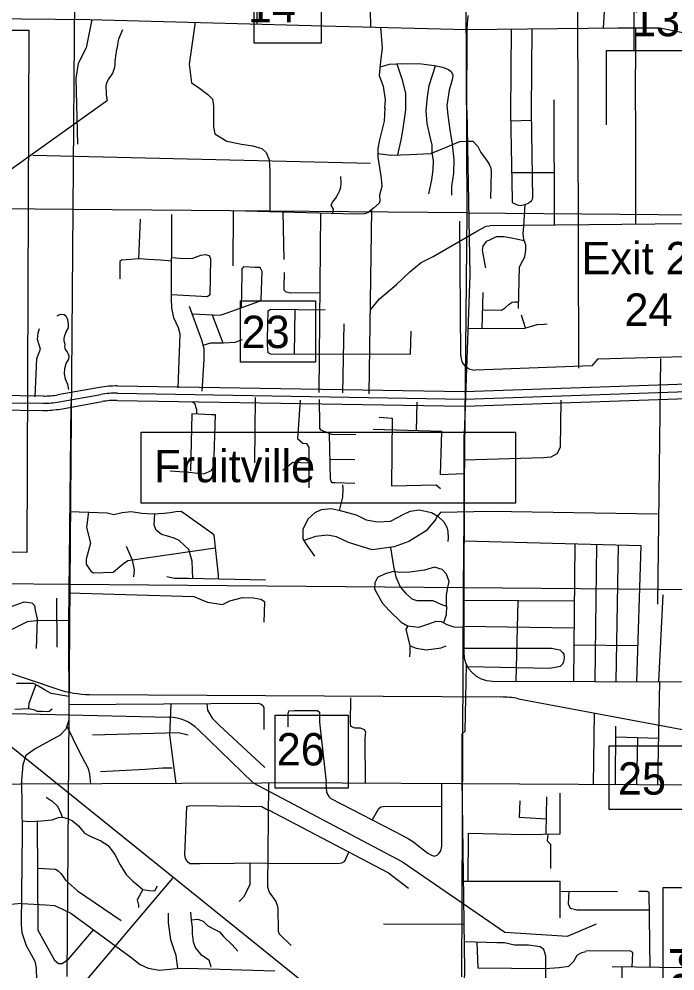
# Model space of a CAD drawing. Extents: x 408847 to 817539, y 923858 to 1151780.
# Drawn here: x 499357 to 508483, y 1084288 to 1097521 of the extents above; entities that cross this region are included whole.
import ezdxf

# ---------------------------------------------------------------- set-up
doc = ezdxf.new("R2010")
doc.units = 0
for name, color, linetype in [('Cities Incorporated Area', 7, 'Continuous'), ('Interstates Related Text', 7, 'Continuous'), ('Level 11', 7, 'Continuous'), ('Level 12', 7, 'Continuous'), ('Level 3', 7, 'Continuous'), ('Level 39', 7, 'Continuous'), ('Level 43', 7, 'Continuous'), ('Local Roads Improved', 7, 'Continuous'), ('Local Roads Paved', 7, 'Continuous'), ('Masks for Road Features', 7, 'Continuous'), ('Masks for Text', 7, 'Continuous'), ('Narrow River Creek and Branch and Slough', 7, 'Continuous'), ('Section Lines', 7, 'Continuous'), ('State Route Divided Highway Outline and Fill', 7, 'Continuous')]:
    doc.layers.add(name, color=color, linetype=linetype)

msp = doc.modelspace()

# ---------------------------------------------------------------- linework, layer by layer
at = {"layer": 'Cities Incorporated Area'}
for p, q in [((499069, 1097364), (499493, 1097368)), ((499493, 1097368), (499465, 1090104)), ((499465, 1090104), (496882, 1090160))]:
    msp.add_line(p, q, dxfattribs=at)
at = {"layer": 'Level 12'}
for p, q in [((507145, 1092668), (507128, 1098248)), ((499548, 1095629), (504247, 1095519)), ((508280, 1092800), (508241, 1089385))]:
    msp.add_line(p, q, dxfattribs=at)
at = {"layer": 'Level 3'}
for p, q in [((496513, 1089349), (499897, 1088206)), ((500337, 1088132), (506055, 1088097)), ((506304, 1088073), (510225, 1087339))]:
    msp.add_line(p, q, dxfattribs=at)
for centre, start, end in [((500346, 1089532), 251.3297, 269.6466), ((506047, 1086697), 79.4009, 89.6466)]:
    msp.add_arc(centre, 1400, start, end, dxfattribs=at)
at = {"layer": 'Local Roads Improved'}
for p, q in [((508239, 1090640), (505916, 1090675)), ((505558, 1084304), (505524, 1086953)), ((505538, 1083328), (505558, 1084304))]:
    msp.add_line(p, q, dxfattribs=at)
for points in [[(503102, 1098217), (502989, 1098217), (502889, 1098198), (502795, 1098148), (502745, 1098092), (502695, 1097942), (502664, 1097798), (502664, 1097452)], [(504253, 1097410), (504244, 1097894), (504244, 1097951), (504181, 1098032), (504031, 1098113), (503950, 1098107), (503850, 1098101), (503731, 1098013), (503618, 1097982)], [(505916, 1090675), (505220, 1090663), (505166, 1090597), (505154, 1090567), (505022, 1090405), (504781, 1090260), (504577, 1090182), (504271, 1090140), (503941, 1090242), (503773, 1090321), (503647, 1090345), (503484, 1090327), (503322, 1090273)], [(505524, 1086953), (505520, 1087584), (505562, 1087620), (505581, 1088549)]]:
    msp.add_lwpolyline(points, dxfattribs=at)
at = {"layer": 'Local Roads Paved'}
for p, q in [((506203, 1097384), (506196, 1096224)), ((506490, 1097387), (506484, 1096243)), ((507936, 1097401), (507930, 1096249)), ((506797, 1096398), (506804, 1094658)), ((505586, 1096255), (505628, 1093969)), ((507933, 1096245), (507933, 1094677)), ((506196, 1096106), (506487, 1096113)), ((506804, 1095382), (506220, 1095382)), ((506379, 1094638), (506399, 1094946)), ((502338, 1094853), (502332, 1094090)), ((503028, 1094834), (503040, 1094180)), ((503551, 1094821), (503527, 1092329)), ((504229, 1092311), (504266, 1094872)), ((501023, 1094186), (501047, 1094738)), ((505628, 1093969), (505548, 1091744)), ((505802, 1093221), (505815, 1093718)), ((503190, 1092863), (503198, 1093483)), ((502043, 1093411), (502194, 1093022)), ((506405, 1093229), (506346, 1093405)), ((503863, 1092323), (503881, 1093285)), ((504805, 1092864), (504811, 1093182)), ((502644, 1092259), (502632, 1091352)), ((500080, 1092177), (500044, 1089128)), ((504890, 1092195), (504883, 1091798)), ((501761, 1092034), (501743, 1091240)), ((505544, 1088718), (505548, 1091744)), ((505548, 1091744), (505544, 1088718)), ((503683, 1091403), (504031, 1091396)), ((507091, 1090222), (507071, 1088313)), ((507389, 1090214), (507369, 1088312)), ((507663, 1088310), (507695, 1090205)), ((499878, 1089472), (499884, 1088787)), ((508260, 1088308), (508319, 1089519)), ((505542, 1089441), (507082, 1089431)), ((506274, 1088317), (506301, 1089433)), ((505542, 1089082), (507078, 1089059)), ((507972, 1088810), (507076, 1088817)), ((505942, 1088317), (509570, 1088303)), ((508246, 1086880), (508274, 1088308)), ((507350, 1086878), (507363, 1087870)), ((507656, 1086876), (507662, 1087690)), ((508253, 1087518), (507662, 1087538)), ((507954, 1086874), (507968, 1087527)), ((499391, 1086938), (499400, 1086211)), ((509186, 1086867), (503851, 1086900)), ((506693, 1086191), (506700, 1086707)), ((506885, 1085399), (507682, 1085392)), ((505556, 1084933), (504427, 1084940)), ((505728, 1084689), (505738, 1084332))]:
    msp.add_line(p, q, dxfattribs=at)
for points in [[(507403, 1098058), (507510, 1097863), (507486, 1097399)], [(497010, 1097549), (500342, 1097516), (503765, 1097422)], [(505602, 1097571), (505589, 1097395), (505583, 1096231)], [(500372, 1097515), (500290, 1097120), (500182, 1096904), (500146, 1096700), (500170, 1095781)], [(501810, 1097476), (501725, 1096892), (501755, 1096634), (501851, 1096574), (501983, 1096471), (502049, 1096405), (502061, 1096315), (502061, 1096021), (502079, 1095925), (502248, 1095823), (502452, 1095781), (502608, 1095757), (502734, 1095720), (502794, 1095666), (502836, 1095564), (502842, 1095486), (502848, 1095408), (502848, 1094837)], [(503765, 1097422), (505589, 1097376), (507692, 1097401), (508274, 1097401), (508568, 1097339), (508743, 1097320), (508843, 1097270)], [(504387, 1097407), (504407, 1097120), (504388, 1096932), (504369, 1096738), (504425, 1096588), (504450, 1096400), (504444, 1096281)], [(507936, 1097081), (507525, 1097079), (507525, 1096051)], [(504381, 1096858), (504511, 1096892), (504703, 1096904), (504956, 1096898), (505136, 1096874), (505250, 1096850), (505334, 1096820), (505370, 1096790), (505394, 1096742), (505382, 1096676), (505340, 1096531), (505310, 1096321), (505322, 1096183), (505352, 1095979), (505382, 1095781), (505406, 1095564), (505400, 1095378), (505376, 1095192), (505376, 1095072)], [(504615, 1096898), (504685, 1096688), (504733, 1096489), (504733, 1096261), (504703, 1096033), (504673, 1095859), (504623, 1095632)], [(505058, 1095090), (505100, 1095288), (505118, 1095426), (505124, 1095552), (505106, 1095666), (505106, 1095769), (505076, 1095883), (505034, 1096069), (505022, 1096243), (505040, 1096441), (505064, 1096598), (505151, 1096871)], [(504445, 1096285), (504439, 1096099), (504373, 1095841), (504349, 1095720), (504349, 1095600), (504379, 1095426), (504397, 1095306), (504403, 1095192), (504373, 1095072), (504379, 1094988), (504369, 1094962), (504289, 1094891), (504211, 1094825), (504157, 1094813), (504037, 1094807), (502338, 1094853)], [(506193, 1096225), (506220, 1095003), (506220, 1094970), (506286, 1094937), (506332, 1094930), (506392, 1094943), (506445, 1094963), (506466, 1094979), (506485, 1094996), (506505, 1095030), (506485, 1096245)], [(504349, 1095652), (504535, 1095630), (504794, 1095636), (505082, 1095654), (505256, 1095720), (505490, 1095817), (505610, 1095823), (505670, 1095823), (505742, 1095751), (505784, 1095666), (505862, 1095558), (505898, 1095504), (505922, 1095450), (505928, 1095396), (505916, 1095024)], [(503724, 1094816), (503731, 1094879), (503701, 1094934), (503719, 1094976), (503761, 1095024), (503797, 1095090), (503815, 1095126), (503833, 1095186), (503839, 1095240), (503833, 1095330)], [(501569, 1092395), (501599, 1093140), (501575, 1093230), (501509, 1093369), (501485, 1093507), (501485, 1093537), (501479, 1093597), (501485, 1094804)], [(504246, 1093479), (504373, 1093633), (504607, 1093831), (504793, 1094005), (504950, 1094138), (505118, 1094222), (505736, 1094576), (505856, 1094642), (505908, 1094644)], [(510900, 1094545), (510502, 1094691), (505908, 1094644)], [(506307, 1093498), (506320, 1094076), (506366, 1094163), (506393, 1094216), (506406, 1094309), (506406, 1094382), (506380, 1094455), (506373, 1094541), (506380, 1094641)], [(506386, 1094438), (506207, 1094475), (506107, 1094495), (505995, 1094495), (505902, 1094448), (505855, 1094428), (505809, 1094362), (505802, 1094309), (505842, 1094083), (505848, 1094063)], [(501482, 1094204), (501647, 1094192), (501773, 1094198), (501887, 1094240), (501953, 1094246), (502001, 1094234), (502019, 1094186), (502013, 1093687), (501977, 1093657), (501479, 1093687)], [(501485, 1094156), (501329, 1094168), (501155, 1094180), (501035, 1094186), (500782, 1094168), (500758, 1094150), (500758, 1093909)], [(501768, 1093423), (502157, 1093405), (502254, 1093435), (502704, 1093597), (502728, 1093621), (502740, 1094011), (502710, 1094065), (502644, 1094065), (502482, 1094078), (502458, 1094047), (502458, 1093969), (502447, 1093506)], [(503539, 1093717), (503136, 1093711), (503076, 1093723), (503046, 1093753), (503046, 1093789), (503052, 1093999)], [(505809, 1093479), (506068, 1093472), (506127, 1093512), (506174, 1093558), (506220, 1093585), (506253, 1093591), (506309, 1093591)], [(501905, 1092347), (501935, 1092786), (501935, 1092936), (501899, 1093056), (501731, 1093525)], [(504805, 1092858), (502860, 1092864), (502824, 1092882), (502812, 1092990), (502812, 1093074), (502824, 1093465), (502854, 1093489), (503617, 1093477)], [(500050, 1092370), (500037, 1092441), (500006, 1092516), (499989, 1092588), (499995, 1092663), (500013, 1092731), (500048, 1092795), (500055, 1092833), (500046, 1092863), (500024, 1092905), (500004, 1092929), (499995, 1092967), (499998, 1092998), (499987, 1093044), (499987, 1093079), (499993, 1093123), (500011, 1093171), (500044, 1093229), (500044, 1093279), (500037, 1093343), (500015, 1093385), (499987, 1093409), (499954, 1093416), (499919, 1093409), (499881, 1093389)], [(499582, 1092271), (499606, 1092800), (499654, 1092932), (499612, 1093064), (499624, 1093160), (499642, 1093220)], [(505601, 1093219), (506393, 1093226), (506565, 1093273), (506665, 1093279), (506705, 1093286)], [(501919, 1092989), (502025, 1093022), (502200, 1093022), (502362, 1093028), (502464, 1093064)], [(501833, 1092031), (501833, 1092087), (501803, 1092177), (501773, 1092189)], [(503268, 1092225), (503232, 1091691), (503304, 1091625), (503358, 1091619), (503388, 1091565), (503388, 1091006)], [(503532, 1092231), (503538, 1091883), (503538, 1091829), (503557, 1091805)], [(506897, 1092221), (506884, 1091563), (506838, 1091477), (506758, 1091430), (506652, 1091423), (505548, 1091388)], [(501461, 1091240), (501719, 1091222), (501929, 1091198), (502037, 1091246), (502067, 1091294), (502091, 1092021), (502037, 1092021), (501761, 1092034)], [(504367, 1091985), (504547, 1091973), (504541, 1091030), (505160, 1091048), (505220, 1090994)], [(504043, 1091739), (503707, 1091745), (503557, 1091805)], [(504031, 1091066), (503755, 1091072), (503707, 1091072), (503689, 1091126), (503676, 1091757)], [(505547, 1091199), (505220, 1091186), (505238, 1091787), (504283, 1091817)], [(503388, 1091348), (503166, 1091354), (503028, 1091246)], [(503818, 1090689), (503863, 1090874), (503869, 1090994), (503863, 1091048)], [(500062, 1090675), (500584, 1090657), (500674, 1090633), (500794, 1090663), (500915, 1090675), (501065, 1090651), (501221, 1090645), (501377, 1090651), (501461, 1090663), (501539, 1090675), (501611, 1090681), (501671, 1090639), (502043, 1090375), (502067, 1090345), (502129, 1089791), (502127, 1089736)], [(500326, 1090669), (500296, 1090453), (500350, 1090236), (500290, 1090014), (500290, 1089942), (500356, 1089846), (500392, 1089822), (500668, 1089834), (500698, 1089858), (500812, 1089954), (500872, 1089996), (502087, 1090170)], [(503472, 1090056), (503352, 1090224), (503310, 1090297), (503310, 1090429), (503382, 1090573), (503478, 1090663), (503563, 1090705), (503701, 1090717), (503827, 1090687), (504049, 1090627), (504187, 1090561), (504343, 1090531), (504523, 1090543), (504709, 1090639), (504799, 1090681), (504926, 1090699), (505094, 1090663), (505184, 1090609), (505268, 1090531), (505310, 1090459), (505322, 1090399), (505328, 1090309), (505322, 1090260)], [(501773, 1089744), (501767, 1089984), (501719, 1090146), (501653, 1090206), (501587, 1090273), (501515, 1090303), (501407, 1090339), (501341, 1090357), (501263, 1090417), (501239, 1090483), (501246, 1090646)], [(507953, 1088309), (508013, 1090197), (505546, 1090264)], [(500848, 1090194), (500933, 1090002), (500957, 1089864), (500951, 1089768)], [(504527, 1090175), (504565, 1089912), (504601, 1089768), (504661, 1089630), (504733, 1089540), (504823, 1089462), (504890, 1089437), (505028, 1089437), (505112, 1089437), (505226, 1089389), (505298, 1089359)], [(505304, 1089365), (505304, 1089510), (505322, 1089618), (505340, 1089702), (505304, 1089804), (505244, 1089870), (505136, 1089900), (504998, 1089858), (504793, 1089834), (504655, 1089828), (504565, 1089840), (504451, 1089810), (504343, 1089756), (504307, 1089684), (504301, 1089600), (504409, 1089407), (504505, 1089299), (504673, 1089137), (504763, 1089084), (504920, 1089066), (505046, 1089108), (505160, 1089150), (505232, 1089144), (505310, 1089102), (505406, 1089072), (505544, 1089065)], [(502788, 1089720), (501713, 1089744), (501521, 1089744), (501455, 1089756), (501413, 1089768)], [(500049, 1089545), (501791, 1089492), (501875, 1089456), (501977, 1089413), (502187, 1089383), (502290, 1089431), (502464, 1089480), (502620, 1089474), (502722, 1089456), (502770, 1089425), (502764, 1089137)], [(497338, 1089418), (497807, 1089412), (498023, 1089412), (498095, 1089412), (498365, 1089352), (498575, 1089274), (498767, 1089219), (498995, 1089250), (499224, 1089346), (499428, 1089418), (499536, 1089406), (499572, 1089370), (499584, 1089304), (499608, 1089183), (499596, 1088769)], [(500045, 1089160), (499596, 1089153), (499470, 1089141), (499266, 1089039), (499055, 1088949), (498737, 1088907), (498581, 1088961), (498209, 1089093), (498065, 1089165), (498053, 1089213), (498071, 1089298), (498096, 1089411)], [(505304, 1089366), (505298, 1089240), (505261, 1089128)], [(500044, 1089128), (500050, 1087776), (500008, 1087650), (499930, 1087566), (499582, 1087374), (499450, 1087284), (499408, 1087152), (499386, 1086883)], [(504770, 1089092), (504740, 1089038), (504794, 1088810), (504794, 1088720), (504788, 1088654)], [(504800, 1088810), (504884, 1088774), (505028, 1088750), (505232, 1088780), (505298, 1088810)], [(505544, 1088777), (506764, 1088773), (506880, 1088753), (506920, 1088717), (506936, 1088690), (506940, 1088641), (506933, 1088584), (506916, 1088551), (506886, 1088521), (506740, 1088491), (506740, 1088491), (505597, 1088518)], [(500049, 1088103), (499806, 1088144), (499722, 1088192), (499626, 1088246), (499560, 1088282), (499452, 1088282), (499320, 1088282)], [(499593, 1088264), (499511, 1088058), (499493, 1088007), (499488, 1087947), (499488, 1087937)], [(500050, 1087993), (502686, 1088011), (502728, 1087999), (502752, 1087975), (502764, 1087945), (502764, 1087644)], [(503971, 1088083), (503965, 1087728), (503971, 1087692), (504031, 1087668), (504103, 1087668), (504158, 1087644), (504176, 1087614), (504170, 1087518), (504173, 1086901)], [(499298, 1087928), (499497, 1087938), (499571, 1087919), (499604, 1087901), (499678, 1087901), (499733, 1087896), (499775, 1087901), (499816, 1087933)], [(501468, 1087993), (501449, 1087572), (501539, 1086892)], [(501972, 1088005), (501978, 1087915), (502044, 1087801), (502140, 1087704), (502776, 1087116)], [(503101, 1087680), (503101, 1087861), (503113, 1087903), (503185, 1087909), (503509, 1087909), (503539, 1087885), (503539, 1087746), (503630, 1086911)], [(500020, 1087692), (500189, 1087350), (500321, 1087104), (500339, 1087026), (500350, 1086887)], [(500381, 1087572), (501576, 1087602), (501708, 1087572)], [(500489, 1087062), (501113, 1087092), (501353, 1087110), (501486, 1087110)], [(503848, 1086901), (499398, 1086883), (496906, 1086847)], [(502826, 1086894), (502812, 1085459), (502839, 1085385), (502932, 1085255), (502955, 1085186), (502960, 1085167), (502964, 1084839), (502978, 1084802), (503145, 1084640)], [(503624, 1086905), (503634, 1086771), (503667, 1086714), (503697, 1086687), (504702, 1086167), (504776, 1086124), (504846, 1086084), (504926, 1086020), (505044, 1085926), (505094, 1085896), (505134, 1085886), (505174, 1085899), (505201, 1085926), (505224, 1085956), (505238, 1086023), (505241, 1086888)], [(499734, 1086704), (499818, 1086649), (499892, 1086579), (499943, 1086468), (499959, 1086426)], [(505604, 1085538), (505611, 1086202), (506401, 1086183), (506885, 1086196), (506885, 1086760)], [(502823, 1085785), (501877, 1085778), (501733, 1085778), (501696, 1085811), (501673, 1085853), (501664, 1085903), (501692, 1086575), (501724, 1086584), (501803, 1086589), (502733, 1086575), (502823, 1086523)], [(504277, 1086395), (504364, 1086546), (504390, 1086570), (504424, 1086576), (505234, 1086580)], [(506695, 1086400), (506321, 1086422), (506328, 1086654)], [(499816, 1086391), (499906, 1086422), (499961, 1086427), (500031, 1086408), (500100, 1086376), (500183, 1086306), (500267, 1086204), (500355, 1086158), (500493, 1086098), (500595, 1086033), (500688, 1085908), (500762, 1085765), (500850, 1085630), (500938, 1085542), (501016, 1085478), (501081, 1085422), (501169, 1085408), (501248, 1085403), (501285, 1085473)], [(502826, 1086526), (504498, 1085651), (504776, 1085440)], [(499395, 1086373), (499506, 1086364), (499668, 1086377), (499816, 1086391)], [(499610, 1086372), (499619, 1084857), (499850, 1084436), (499906, 1084394), (499957, 1084394), (500045, 1084454), (500068, 1084482), (500396, 1084866)], [(497645, 1086219), (497445, 1085857), (497394, 1085741), (497362, 1085593), (497367, 1085459), (497394, 1085292), (497455, 1085135), (497556, 1085005), (497654, 1084913), (497751, 1084848), (497894, 1084797), (498028, 1084774), (498153, 1084769), (498283, 1084783), (498380, 1084820), (498537, 1084908), (498945, 1085149), (498991, 1085177), (499162, 1085209), (499389, 1085232)], [(499400, 1086211), (499387, 1084927), (499397, 1084825), (499457, 1084640), (499577, 1084422), (499596, 1084329), (499600, 1084158)], [(506713, 1086189), (506706, 1086096), (506753, 1086050), (506753, 1085711)], [(502823, 1085785), (503788, 1085782), (503848, 1085789), (503888, 1085816), (503945, 1085940)], [(502566, 1085783), (502566, 1085487), (502478, 1085316), (502418, 1085255)], [(499614, 1085719), (499864, 1085704), (499901, 1085681), (499938, 1085644), (499957, 1085621), (500003, 1085552), (500169, 1085403), (500776, 1084991)], [(505542, 1085538), (506879, 1085538), (506879, 1085027)], [(501076, 1085413), (501002, 1085278), (501021, 1085204), (501021, 1085172)], [(507005, 1085392), (506998, 1085219), (507025, 1085160), (507118, 1085140), (508114, 1085140)], [(507981, 1085399), (508094, 1085399), (508120, 1085385), (508134, 1084336)], [(499397, 1085228), (499725, 1085209), (499850, 1085200), (499970, 1085144), (500077, 1085093), (500914, 1084478), (501044, 1084376), (501155, 1084325), (501312, 1084297), (501599, 1084329), (501849, 1084320), (502918, 1084292)], [(501743, 1085107), (501752, 1084996), (501766, 1084899), (501766, 1084802), (501780, 1084691), (501812, 1084607), (501886, 1084519), (501951, 1084473), (501997, 1084441), (502020, 1084362), (502025, 1084339)], [(501567, 1084325), (501544, 1084501), (501521, 1084570), (501484, 1084681), (501470, 1084723), (501437, 1084964), (501437, 1085093)], [(501752, 1085001), (501845, 1085010), (501919, 1084982), (501983, 1084917), (502081, 1084866), (502145, 1084834), (502201, 1084765), (502321, 1084653), (502400, 1084561)], [(508612, 1084829), (508598, 1084331), (507609, 1084344)], [(507139, 1083130), (507388, 1083133), (507412, 1083140), (507425, 1083167), (507441, 1084017), (507441, 1084037), (506774, 1084033), (506744, 1084040), (506718, 1084067), (506691, 1084106), (506688, 1084166), (506688, 1084495), (506658, 1084588), (506608, 1084625), (506446, 1084648), (506250, 1084648), (506110, 1084678), (506004, 1084681), (505553, 1084695)], [(507888, 1084340), (507895, 1084543), (507855, 1084570), (507244, 1084563)], [(505738, 1084332), (506678, 1084322), (506870, 1084336), (507007, 1084356), (507076, 1084425), (507123, 1084508), (507186, 1084545), (507242, 1084558)], [(508054, 1083720), (507841, 1083720), (507749, 1083753), (507695, 1083813), (507682, 1083912), (507722, 1084098), (507742, 1084131), (507749, 1084171), (507749, 1084342)]]:
    msp.add_lwpolyline(points, dxfattribs=at)
msp.add_arc((505944, 1088717), 400, 179.9126, 269.7676, dxfattribs=at)
at = {"layer": 'Masks for Road Features'}
msp.add_lwpolyline([(508318, 1085448), (508986, 1085448), (508986, 1080661), (508318, 1080661)], close=True, dxfattribs=at)
at = {"layer": 'Masks for Text'}
for points in [[(502627, 1098120), (503562, 1098120), (503562, 1097184), (502627, 1097184)], [(507914, 1097906), (509009, 1097906), (509009, 1097078), (507914, 1097078)], [(502440, 1093604), (503482, 1093604), (503482, 1092749), (502440, 1092749)], [(501056, 1091779), (506263, 1091779), (506263, 1090791), (501056, 1090791)], [(502921, 1087844), (503936, 1087844), (503936, 1086828), (502921, 1086828)], [(507567, 1087416), (508662, 1087416), (508662, 1086534), (507567, 1086534)]]:
    msp.add_lwpolyline(points, close=True, dxfattribs=at)
at = {"layer": 'Narrow River Creek and Branch and Slough'}
for p, q in [((498526, 1094921), (500588, 1096391)), ((505502, 1092839), (505492, 1094710)), ((507404, 1092792), (507324, 1092702)), ((509093, 1092837), (507404, 1092792)), ((507324, 1092702), (505710, 1092640)), ((498580, 1087943), (509384, 1079255)), ((498638, 1087880), (501447, 1087815)), ((501850, 1087645), (502616, 1086903)), ((502616, 1086903), (504690, 1085806)), ((504690, 1085806), (506117, 1084827)), ((501491, 1085577), (499989, 1083804)), ((506988, 1084773), (507390, 1084943)), ((506117, 1084827), (506988, 1084773))]:
    msp.add_line(p, q, dxfattribs=at)
for centre, radius, start, end in [((505702, 1092840), 200, 180.3103, 272.1852), ((501433, 1087215), 600, 45.8615, 88.6717)]:
    msp.add_arc(centre, radius, start, end, dxfattribs=at)
msp.add_spline([(500588, 1096391), (500578, 1096445), (500572, 1096531), (500572, 1096615), (500648, 1096745), (500688, 1096851), (500702, 1097005), (500726, 1097131), (500748, 1097247), (500802, 1097376)], degree=3, dxfattribs=at)
at = {"layer": 'Section Lines'}
for p, q in [((500151, 1100236), (500107, 1094873)), ((505592, 1094826), (505564, 1100067)), ((500107, 1094873), (494770, 1094919)), ((500107, 1094873), (500065, 1089666)), ((505592, 1094826), (500107, 1094873)), ((505542, 1089619), (505592, 1094826)), ((505592, 1094826), (511004, 1094779)), ((494718, 1089713), (500065, 1089666)), ((500065, 1089666), (500021, 1084213)), ((500065, 1089666), (505542, 1089619)), ((505518, 1084207), (505542, 1089619)), ((505542, 1089619), (511012, 1089572))]:
    msp.add_line(p, q, dxfattribs=at)
at = {"layer": 'State Route Divided Highway Outline and Fill'}
for p, q in [((514202, 1092635), (505554, 1092337)), ((505558, 1092237), (514205, 1092535)), ((500478, 1092400), (499898, 1092297)), ((505554, 1092337), (500727, 1092419)), ((505561, 1092138), (514208, 1092435)), ((499695, 1092280), (495018, 1092325)), ((499915, 1092198), (500496, 1092301)), ((500725, 1092319), (505558, 1092237)), ((495016, 1092125), (499693, 1092080)), ((495017, 1092225), (499694, 1092180)), ((499932, 1092100), (500513, 1092203)), ((500724, 1092219), (505561, 1092138))]:
    msp.add_line(p, q, dxfattribs=at)
for centre, radius, start, end in [((500705, 1091120), 1300, 89.029, 100.0494), ((499706, 1093380), 1100, 269.4516, 280.0493), ((500705, 1091120), 1200, 89.029, 100.0494), ((499706, 1093380), 1200, 269.4516, 280.0493), ((500705, 1091120), 1100, 89.029, 100.0494), ((499706, 1093380), 1300, 269.4516, 280.0493)]:
    msp.add_arc(centre, radius, start, end, dxfattribs=at)

# ---------------------------------------------------------------- texts
at = {"layer": 'Interstates Related Text'}
msp.add_text('Exit 210', height=450, dxfattribs=at).set_placement((507183, 1093973))
at = {"layer": 'Level 11'}
msp.add_text('Cattleman   Rd.', height=450, rotation=89.7023, dxfattribs=at).set_placement((508868, 1080617))
at = {"layer": 'Level 39'}
msp.add_text('Fruitville', height=450, rotation=360, dxfattribs=at).set_placement((501237, 1091082))
at = {"layer": 'Level 43'}
for s, p in [('13', (507884, 1097282)), ('24', (507780, 1093256)), ('23', (502453, 1092947)), ('26', (502942, 1087145)), ('25', (507689, 1086739))]:
    msp.add_text(s, height=450, rotation=360, dxfattribs=at).set_placement(p)
at = {"layer": 'Masks for Text'}
msp.add_text('14', height=450, rotation=360, dxfattribs=at).set_placement((502541, 1097473))

doc.saveas('drawing.dxf')
